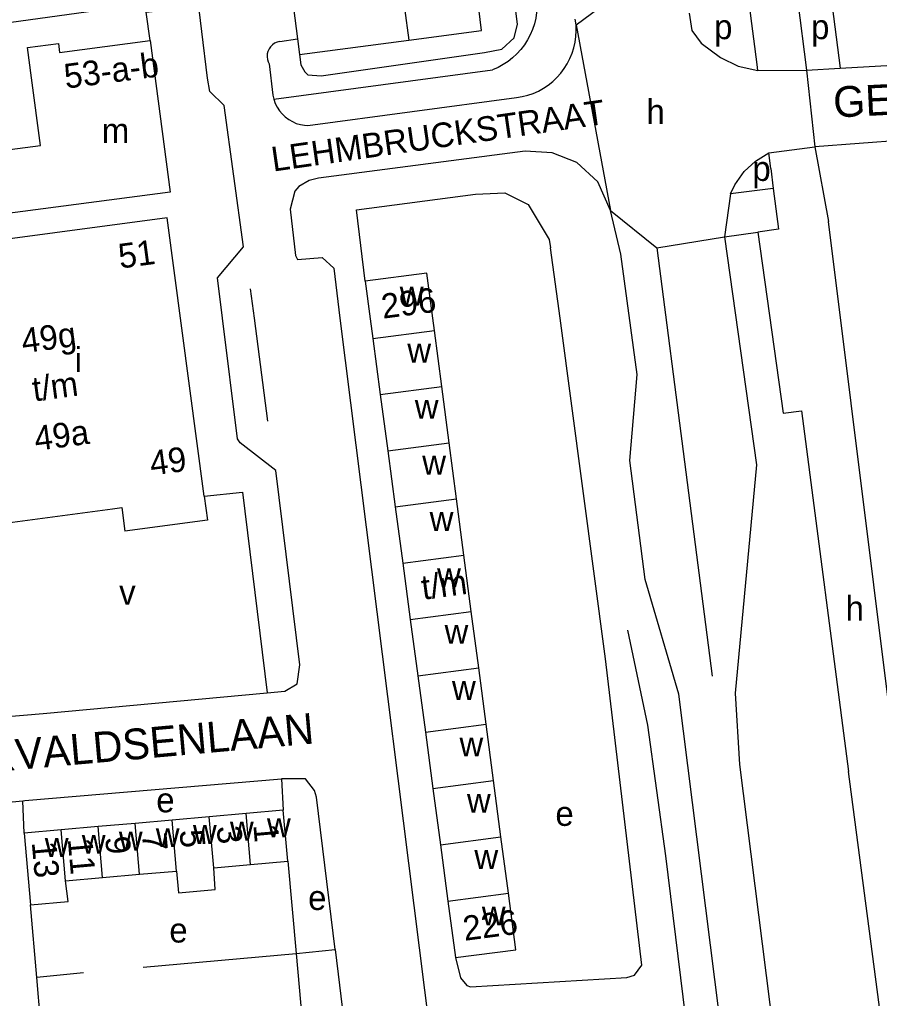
# Model space of a CAD drawing. Extents: x 159294 to 161936, y 384538 to 386517.
# Drawn here: x 161074.2 to 161214, y 385589.4 to 385748.5 of the extents above; entities that cross this region are included whole.
import ezdxf

# ---------------------------------------------------------------- set-up
doc = ezdxf.new("R2010")
doc.units = 0
for name, color, linetype in [('BLT_Basislijn', 7, 'Continuous'), ('BLT_Bebouwing', 7, 'Continuous'), ('BLT_Centroide', 7, 'Continuous'), ('BLT_Huisnummer', 7, 'Continuous'), ('BLT_Huisnummer_ tussenligend', 7, 'Continuous'), ('BLT_Huisnummer_reeks', 7, 'Continuous'), ('BLT_Onderverdeling_panden', 7, 'Continuous'), ('BLT_Straatnaam', 7, 'Continuous'), ('BLT_Straatnaam_verkleind', 7, 'Continuous'), ('BLT_Vlakafsluiter', 7, 'Continuous')]:
    doc.layers.add(name, color=color, linetype=linetype)

msp = doc.modelspace()

# ---------------------------------------------------------------- linework, layer by layer
at = {"layer": 'BLT_Basislijn'}
for p, q in [((161149.3, 385746.76), (161142.94, 385796.74)), ((161114.86, 385780.79), (161119.36, 385745.42)), ((161200.66, 385751.87), (161202.13, 385740.32)), ((161136.78, 385750.37), (161137.45, 385745.21)), ((161164.69, 385747.68), (161164.5, 385748.6)), ((161183.02, 385749.59), (161183.48, 385746.75)), ((161137.45, 385745.21), (161149.3, 385746.76)), ((161116.49, 385744.96), (161119.36, 385745.42)), ((161119.68, 385742.88), (161137.45, 385745.21)), ((161114.78, 385741.36), (161115.35, 385736.24)), ((161115.5, 385735.61), (161151.09, 385740.39)), ((161202.13, 385740.32), (161207.6, 385740.65)), ((161207.6, 385740.65), (161216.11, 385741.15)), ((161115.35, 385736.24), (161115.5, 385735.61)), ((161121.04, 385731.31), (161154.96, 385735.86)), ((161203.47, 385727.87), (161205.68, 385715.72)), ((161196.32, 385724.35), (161196.01, 385726.89)), ((161189.76, 385720.21), (161188.79, 385713.22)), ((161196.72, 385721.06), (161189.76, 385720.21)), ((161196.72, 385721.06), (161197.59, 385714.49)), ((161197.59, 385714.49), (161194.18, 385713.98)), ((161116.75, 385625.14), (161117.04, 385620.05)), ((161069.06, 385621.04), (161074.7, 385621.55)), ((161074.92, 385616.29), (161074.7, 385621.55)), ((161117.78, 385611.76), (161119.15, 385596.74)), ((161077, 385592.83), (161075.96, 385604.64)), ((161119.15, 385596.74), (161125.48, 385597.39)), ((161125.48, 385597.39), (161128.54, 385572.76)), ((161094.26, 385594.51), (161119.15, 385596.74)), ((161119.15, 385596.74), (161120.18, 385585.45)), ((161084.58, 385593.6), (161077, 385592.83)), ((161077.98, 385581.66), (161077, 385592.83))]:
    msp.add_line(p, q, dxfattribs=at)
for points in [[(161114.47, 385639.13), (161117.34, 385639.36), (161119.31, 385640.57), (161119.78, 385643.65), (161115.85, 385675.27), (161110.06, 385679.74), (161109.64, 385680.42), (161107.17, 385700), (161106.35, 385706.54), (161110.62, 385711.62), (161107.43, 385734.55), (161105.13, 385736.82), (161104.77, 385739.03), (161101.07, 385769.42), (161100.97, 385771.75), (161102.17, 385773.88), (161102.1, 385775.88), (161100.97, 385783.82), (161098.74, 385785.73), (161097.83, 385792.02), (161092.81, 385830.67), (161092.61, 385832.73), (161093.74, 385835.41), (161093.04, 385841.14)], [(161149.75, 385743.21), (161152.58, 385743.75), (161154.57, 385745.59), (161155.15, 385747.77), (161148.9, 385797.48)], [(161095.44, 385745.14), (161094.79, 385749.72), (161098.17, 385750.11), (161098.17, 385750.54), (161095.01, 385775.38)], [(161158.18, 385752.54), (161158.28, 385751.6), (161158.3, 385750.65), (161158.24, 385749.7), (161158.1, 385748.77), (161157.88, 385747.84), (161157.59, 385746.94), (161157.21, 385746.07), (161156.77, 385745.23), (161156.26, 385744.43), (161155.68, 385743.67), (161155.05, 385742.97), (161154.35, 385742.33), (161153.6, 385741.74), (161152.81, 385741.22), (161151.98, 385740.77), (161151.09, 385740.39)], [(161200.66, 385751.87), (161203.93, 385752.38), (161205.22, 385751.83), (161206.27, 385750.73), (161207.6, 385740.65)], [(161194.21, 385740.27), (161194.09, 385741.23), (161192.86, 385750.8)], [(161154.96, 385735.86), (161155.88, 385736.01), (161156.79, 385736.23), (161157.68, 385736.54), (161158.53, 385736.92), (161159.36, 385737.37), (161160.14, 385737.88), (161160.87, 385738.47), (161161.55, 385739.11), (161162.17, 385739.81), (161162.74, 385740.56), (161163.23, 385741.35), (161163.66, 385742.19), (161164.01, 385743.06), (161164.29, 385743.95), (161164.49, 385744.87), (161164.61, 385745.8), (161164.65, 385746.73), (161164.69, 385747.68)], [(161183.48, 385746.75), (161184.98, 385744.68), (161188.15, 385742.35), (161190.99, 385740.95), (161194.21, 385740.27)], [(161119.36, 385745.42), (161119.68, 385742.88)], [(161116.49, 385744.96), (161116.06, 385744.86), (161115.66, 385744.68), (161115.3, 385744.43), (161114.99, 385744.12), (161114.75, 385743.76), (161114.57, 385743.36), (161114.46, 385742.94), (161114.44, 385742.5), (161114.5, 385742.07), (161114.63, 385741.65), (161114.78, 385741.36)], [(161119.68, 385742.88), (161119.9, 385741.18), (161120.59, 385740.06), (161121.07, 385739.58), (161123.2, 385739.41), (161149.75, 385743.21)], [(161115.5, 385735.61), (161115.75, 385734.91), (161116.06, 385734.3), (161116.44, 385733.72), (161116.89, 385733.19), (161117.39, 385732.71), (161117.94, 385732.3), (161118.54, 385731.95), (161119.18, 385731.67), (161119.84, 385731.47), (161120.52, 385731.35), (161121.04, 385731.31)], [(161224.45, 385729.39), (161217.89, 385728.96), (161203.47, 385727.87)], [(161156.38, 385727.15), (161122.79, 385722.77), (161121.26, 385722.38), (161119.6, 385721.43), (161118.96, 385720.63), (161118.19, 385717.74), (161119.06, 385710.19), (161119.38, 385709.55), (161123.36, 385709.84), (161125.27, 385708.12), (161126.28, 385700), (161143.46, 385563.72)], [(161170.27, 385717.48), (161168.22, 385722.18), (161164.76, 385725.32), (161160.78, 385726.86), (161156.38, 385727.15)], [(161189.76, 385720.21), (161190.48, 385721.66), (161192.01, 385723.82), (161193.84, 385725.51), (161196.01, 385726.89)], [(161196.32, 385724.35), (161196.72, 385721.06)], [(161130.37, 385706.02), (161128.99, 385717.59), (161148.31, 385720.16), (161153.07, 385720.38), (161156.89, 385718.49), (161160.3, 385712.8), (161160.51, 385711.44)], [(161213.78, 385374.6), (161206.23, 385431.72), (161203.35, 385458.32), (161189.41, 385574.89), (161181.39, 385638.92), (161175.91, 385657.52), (161173.38, 385676.85), (161174.6, 385690.83), (161171.91, 385710.42), (161170.27, 385717.48)], [(161235.39, 385483.35), (161216.77, 385627.15), (161205.68, 385715.72)], [(161188.79, 385713.22), (161194.18, 385713.98)], [(161194.18, 385713.98), (161198.32, 385684.54), (161201.28, 385684.96), (161208.94, 385626.35)], [(161188.79, 385713.22), (161193.98, 385676.16), (161190.53, 385639.06), (161191.21, 385627.46), (161197.4, 385578.59), (161205.9, 385511.45)], [(161145.05, 385596.07), (161145.87, 385592.79), (161146.92, 385591.53), (161147.49, 385591.34), (161172.93, 385592.83), (161174.18, 385593.23), (161175.35, 385594.84), (161169.42, 385644.63), (161162.06, 385700), (161160.51, 385711.44)], [(161177.77, 385711.44), (161182.28, 385676.64), (161186.79, 385641.84)], [(161111.68, 385704.79), (161112.34, 385700), (161114.51, 385683.24)], [(161104.2, 385671.08), (161110.41, 385671.75), (161114.47, 385639.13)], [(161173.01, 385649.28), (161176.28, 385633.86), (161179.2, 385612.61), (161198.67, 385454.44)], [(161071.63, 385635.2), (161078.04, 385635.75), (161114.47, 385639.13)], [(161242.47, 385371.34), (161208.94, 385626.35)], [(161074.7, 385621.55), (161075.06, 385621.59), (161116.75, 385625.14)], [(161125.48, 385597.39), (161122.46, 385622.18), (161122.12, 385623.26), (161120.68, 385625.16), (161116.98, 385625.16), (161116.75, 385625.14)]]:
    msp.add_lwpolyline(points, dxfattribs=at)
at = {"layer": 'BLT_Bebouwing'}
for p, q in [((161142.83, 385688.89), (161141.62, 385698.01)), ((161131.62, 385696.7), (161132.83, 385687.58)), ((161144.03, 385679.76), (161142.83, 385688.89)), ((161132.83, 385687.58), (161134.05, 385678.46)), ((161134.05, 385678.46), (161135.27, 385669.34)), ((161145.23, 385670.64), (161144.03, 385679.76)), ((161146.43, 385661.5), (161145.23, 385670.64)), ((161067.51, 385666.12), (161089.32, 385669.02)), ((161089.32, 385669.02), (161090.81, 385669.22)), ((161135.27, 385669.34), (161136.49, 385660.18)), ((161147.63, 385652.34), (161146.43, 385661.5)), ((161136.49, 385660.18), (161137.71, 385651.02)), ((161148.84, 385643.18), (161147.63, 385652.34)), ((161137.71, 385651.02), (161138.93, 385641.86)), ((161138.93, 385641.86), (161140.16, 385632.71)), ((161150.04, 385634.02), (161148.84, 385643.18)), ((161151.25, 385624.86), (161150.04, 385634.02)), ((161140.16, 385632.71), (161141.38, 385623.55)), ((161152.45, 385615.7), (161151.25, 385624.86)), ((161141.38, 385623.55), (161142.6, 385614.39)), ((161111.02, 385619.51), (161105.01, 385618.98)), ((161117.04, 385620.05), (161111.02, 385619.51)), ((161117.78, 385611.76), (161117.04, 385620.05)), ((161092.97, 385617.9), (161086.96, 385617.37)), ((161098.99, 385618.44), (161092.97, 385617.9)), ((161105.01, 385618.98), (161098.99, 385618.44)), ((161080.94, 385616.83), (161074.92, 385616.29)), ((161074.92, 385616.29), (161075.96, 385604.64)), ((161086.96, 385617.37), (161080.94, 385616.83)), ((161153.66, 385606.54), (161152.45, 385615.7)), ((161142.6, 385614.39), (161143.82, 385605.23)), ((161111.76, 385611.23), (161117.78, 385611.76)), ((161093.71, 385609.62), (161099.73, 385610.15)), ((161105.75, 385610.69), (161111.76, 385611.23)), ((161081.68, 385608.54), (161087.7, 385609.08)), ((161087.7, 385609.08), (161093.71, 385609.62)), ((161143.82, 385605.23), (161145.05, 385596.07))]:
    msp.add_line(p, q, dxfattribs=at)
for points in [[(161063.32, 385746.84), (161094.44, 385751.08), (161091.32, 385774.88)], [(161066.74, 385726.65), (161077.57, 385728.07), (161076.14, 385739.04), (161075.49, 385744), (161080.5, 385744.66), (161080.69, 385743.2), (161095.44, 385745.14)], [(161095.44, 385745.14), (161098.67, 385720.5), (161068.08, 385716.49)], [(161104.2, 385671.08), (161098.18, 385716.32), (161061.59, 385711.45)], [(161141.62, 385698.01), (161141.36, 385700), (161140.4, 385707.34), (161130.37, 385706.02)], [(161130.37, 385706.02), (161131.19, 385699.88), (161131.62, 385696.7)], [(161104.2, 385671.08), (161104.72, 385667.15)], [(161090.81, 385669.22), (161091.32, 385665.37)], [(161104.72, 385667.15), (161091.32, 385665.37)], [(161099.73, 385610.15), (161100.02, 385606.63), (161105.99, 385607.17), (161105.75, 385610.69)], [(161075.96, 385604.64), (161082.08, 385605.18), (161081.68, 385608.54)], [(161145.05, 385596.07), (161154.87, 385597.36), (161153.66, 385606.54)]]:
    msp.add_lwpolyline(points, dxfattribs=at)
at = {"layer": 'BLT_Onderverdeling_panden'}
for p, q in [((161131.62, 385696.7), (161141.62, 385698.01)), ((161132.83, 385687.58), (161142.83, 385688.89)), ((161134.05, 385678.46), (161144.03, 385679.76)), ((161135.27, 385669.34), (161145.23, 385670.64)), ((161136.49, 385660.18), (161146.43, 385661.5)), ((161137.71, 385651.02), (161147.63, 385652.34)), ((161138.93, 385641.86), (161148.84, 385643.18)), ((161140.16, 385632.71), (161150.04, 385634.02)), ((161141.38, 385623.55), (161151.25, 385624.86)), ((161111.76, 385611.23), (161111.02, 385619.51)), ((161093.71, 385609.62), (161092.97, 385617.9)), ((161099.73, 385610.15), (161098.99, 385618.44)), ((161105.75, 385610.69), (161105.01, 385618.98)), ((161081.68, 385608.54), (161080.94, 385616.83)), ((161087.7, 385609.08), (161086.96, 385617.37)), ((161142.6, 385614.39), (161152.45, 385615.7)), ((161143.82, 385605.23), (161153.66, 385606.54))]:
    msp.add_line(p, q, dxfattribs=at)
at = {"layer": 'BLT_Vlakafsluiter'}
for p, q in [((161164.69, 385747.68), (161174.97, 385755.31)), ((161164.69, 385747.68), (161170.27, 385717.48)), ((161194.21, 385740.27), (161202.13, 385740.32)), ((161202.13, 385740.32), (161203.47, 385727.87)), ((161196.01, 385726.89), (161203.47, 385727.87)), ((161170.27, 385717.48), (161177.77, 385711.44)), ((161177.77, 385711.44), (161188.79, 385713.22))]:
    msp.add_line(p, q, dxfattribs=at)

# ---------------------------------------------------------------- texts
at = {"layer": 'BLT_Centroide'}
for s, p in [('p', (161187.1, 385745.35)), ('p', (161202.86, 385745.35)), ('h', (161176.1, 385731.57)), ('m', (161087.56, 385728.5)), ('p', (161193.32, 385722.31)), ('w', (161136, 385702.03)), ('w', (161137.23, 385692.78)), ('i', (161083.16, 385691.25)), ('w', (161138.44, 385683.66)), ('w', (161139.65, 385674.56)), ('w', (161140.86, 385665.41)), ('w', (161142.07, 385656.25)), ('v', (161090.39, 385653.44)), ('h', (161208.47, 385650.86)), ('w', (161143.28, 385647.09)), ('w', (161144.49, 385637.94)), ('w', (161145.71, 385628.78)), ('e', (161096.42, 385619.69)), ('w', (161146.92, 385619.62)), ('e', (161161.3, 385617.49)), ('w', (161108.39, 385615.11)), ('w', (161114.41, 385615.64)), ('w', (161090.33, 385613.48)), ('w', (161096.34, 385614.03)), ('w', (161102.38, 385614.56)), ('w', (161078.3, 385612.42)), ('w', (161084.31, 385612.95)), ('w', (161148.13, 385610.47)), ('e', (161121.1, 385603.82)), ('w', (161149.34, 385601.31)), ('e', (161098.54, 385598.53))]:
    msp.add_text(s, height=4, dxfattribs=at).set_placement(p)
at = {"layer": 'BLT_Huisnummer'}
for s, p in [('5', (161100.19, 385616.74)), ('1', (161112.19, 385617.65)), ('9', (161088.1, 385615.67)), ('13', (161076.17, 385614.81))]:
    msp.add_text(s, height=4, rotation=275.1028, dxfattribs=at).set_placement(p)
at = {"layer": 'BLT_Huisnummer_ tussenligend'}
for s, p in [('7', (161094.07, 385616.22)), ('3', (161106.23, 385617.36)), ('11', (161082.02, 385615.36))]:
    msp.add_text(s, height=4, rotation=275.1028, dxfattribs=at).set_placement(p)
at = {"layer": 'BLT_Huisnummer_reeks'}
for s, rotation, p in [('53-a-b', 7.4641, (161081.7, 385737.3)), ('51', 7.5784, (161090.53, 385708.06)), ('296', 7.4686, (161133.26, 385699.91)), ('49g', 7.5773, (161074.76, 385694.3)), ('t/m', 7.5773, (161076.54, 385686.46)), ('49a', 7.5773, (161076.85, 385678.43)), ('49', 7.5773, (161095.63, 385674.42)), ('t/m', 7.5946, (161139.78, 385654.23)), ('226', 7.5002, (161146.53, 385598.8))]:
    msp.add_text(s, height=4, rotation=rotation, dxfattribs=at).set_placement(p)
at = {"layer": 'BLT_Straatnaam'}
for s, rotation, p in [('GENERAAL PATTONLAAN', 2.7841, (161206.58, 385732.61)), ('GENERAAL PATTONLAAN', 2.7841, (161206.58, 385732.61)), ('THORVALDSENLAAN', 5.0822, (161054.86, 385624.9))]:
    msp.add_text(s, height=5, rotation=rotation, dxfattribs=at).set_placement(p)
at = {"layer": 'BLT_Straatnaam_verkleind'}
msp.add_text('LEHMBRUCKSTRAAT', height=4, rotation=8.1657, dxfattribs=at).set_placement((161115.42, 385723.82))

doc.saveas('drawing.dxf')
